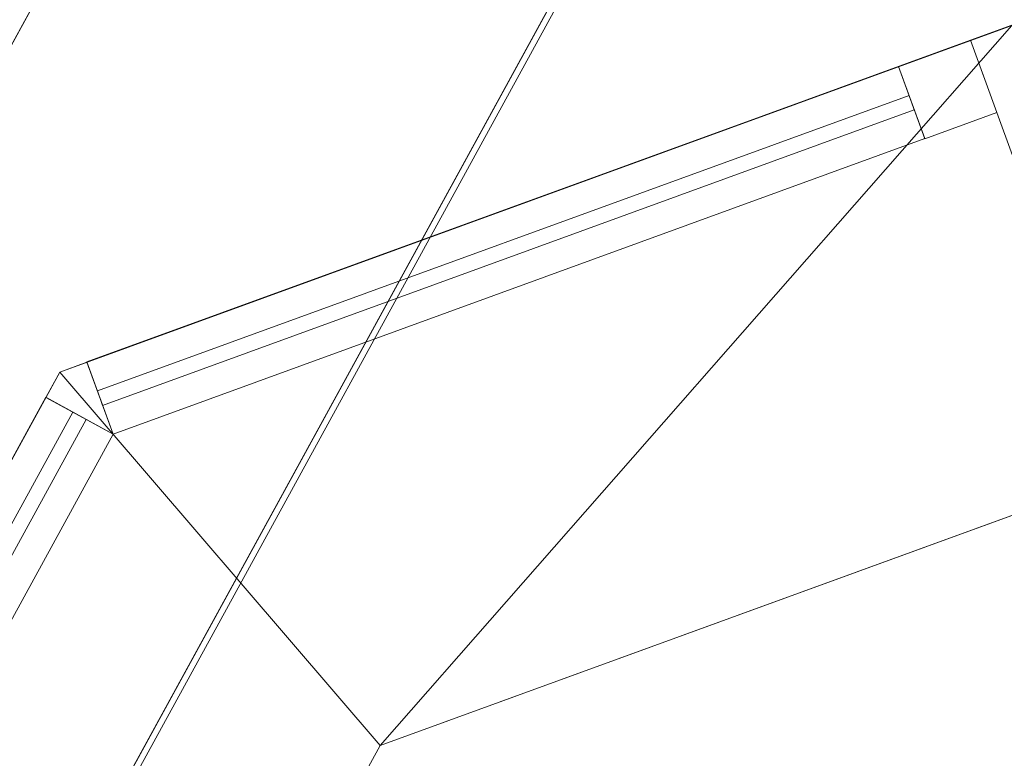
# Model space of a CAD drawing. Header units: millimetres. Extents: x -430348 to -225823, y -86243 to 5084.
# Tile 366 of 656: x -424581 to -423940, y 293 to 774. Entities that reach past the tile are written whole.
import ezdxf

# ---------------------------------------------------------------- set-up
doc = ezdxf.new("R2010")
doc.units = ezdxf.units.MM
for name, color, linetype, lineweight in [('A-GLAZ-CURT', 52, 'Continuous', 9), ('A-GLAZ-CWMG', 51, 'Continuous', 9), ('A-ROOF', 132, 'Continuous', 9), ('A-WALL', 113, 'Continuous', 9)]:
    doc.layers.add(name, color=color, linetype=linetype, lineweight=lineweight)

# ---------------------------------------------------------------- blocks, each defined once
blk = doc.blocks.new('Rectangular Mullion - 50mm x 50mm-504947-_3D_ Copy 1')
at = {"layer": 'A-GLAZ-CWMG'}
mesh = blk.add_polyface(dxfattribs=at)
corners = [(0, 25), (-50, 25), (-50, -25), (0, -25)]
mesh.append_faces([[corners[k] for k in face] for face in [(2, 3, 0, 1)]])
mesh = blk.add_polyface(dxfattribs=at)
corners = [(-50, 25), (0, 25), (0, 25, -625.2), (-50, 25, -625.2)]
mesh.append_faces([[corners[k] for k in face] for face in [(3, 0, 1, 2)]])
mesh = blk.add_polyface(dxfattribs=at)
corners = [(-50, -25), (-50, 25), (-50, 25, -625.2), (-50, -25, -625.2)]
mesh.append_faces([[corners[k] for k in face] for face in [(3, 0, 1, 2)]])
mesh = blk.add_polyface(dxfattribs=at)
corners = [(0, 25), (0, -25), (0, -25, -625.2), (0, 25, -625.2)]
mesh.append_faces([[corners[k] for k in face] for face in [(3, 0, 1, 2)]])
mesh = blk.add_polyface(dxfattribs=at)
corners = [(0, -25), (-50, -25), (-50, -25, -625.2), (0, -25, -625.2)]
mesh.append_faces([[corners[k] for k in face] for face in [(3, 0, 1, 2)]])
blk = doc.blocks.new('System Panel - Glazed-504960-_3D_ Copy 1')
at = {"layer": 'A-GLAZ-CURT', "transparency": 33554471}
mesh = blk.add_polyface(dxfattribs=at)
corners = [(-281.35, 5), (-281.35, 5, 815), (281.35, 5, 815), (281.35, 5)]
mesh.append_faces([[corners[k] for k in face] for face in [(2, 3, 0, 1)]])
mesh = blk.add_polyface(dxfattribs=at)
corners = [(281.35, -5), (-281.35, -5), (-281.35, 5), (281.35, 5)]
mesh.append_faces([[corners[k] for k in face] for face in [(3, 0, 1, 2)]])
mesh = blk.add_polyface(dxfattribs=at)
corners = [(-281.35, -5, 815), (281.35, -5, 815), (281.35, 5, 815), (-281.35, 5, 815)]
mesh.append_faces([[corners[k] for k in face] for face in [(0, 1, 2, 3)]])
mesh = blk.add_polyface(dxfattribs=at)
corners = [(-281.35, -5), (-281.35, -5, 815), (-281.35, 5, 815), (-281.35, 5)]
mesh.append_faces([[corners[k] for k in face] for face in [(0, 1, 2, 3)]])
mesh = blk.add_polyface(dxfattribs=at)
corners = [(281.35, -5, 815), (281.35, -5), (281.35, 5), (281.35, 5, 815)]
mesh.append_faces([[corners[k] for k in face] for face in [(0, 1, 2, 3)]])
mesh = blk.add_polyface(dxfattribs=at)
corners = [(-281.35, -5), (281.35, -5), (281.35, -5, 815), (-281.35, -5, 815)]
mesh.append_faces([[corners[k] for k in face] for face in [(3, 0, 1, 2)]])
blk = doc.blocks.new('Quad Corner Mullion - Quad Mullion 1-504956-_3D_ Copy 1')
at = {"layer": 'A-GLAZ-CWMG'}
mesh = blk.add_polyface(dxfattribs=at)
corners = [(23.57, -12.57), (-9.42, 25), (-9.42, -25), (9.42, -25)]
mesh.append_faces([[corners[k] for k in face] for face in [(2, 3, 0, 1)]])
mesh = blk.add_polyface(dxfattribs=at)
corners = [(-9.42, 25), (23.57, -12.57), (23.57, -12.57, -450), (-9.42, 25, -450)]
mesh.append_faces([[corners[k] for k in face] for face in [(3, 0, 1, 2)]])
mesh = blk.add_polyface(dxfattribs=at)
corners = [(-9.42, -25), (-9.42, 25), (-9.42, 25, -450), (-9.42, -25, -450)]
mesh.append_faces([[corners[k] for k in face] for face in [(3, 0, 1, 2)]])
mesh = blk.add_polyface(dxfattribs=at)
corners = [(23.57, -12.57), (9.42, -25), (9.42, -25, -450), (23.57, -12.57, -450)]
mesh.append_faces([[corners[k] for k in face] for face in [(3, 0, 1, 2)]])
mesh = blk.add_polyface(dxfattribs=at)
corners = [(9.42, -25), (-9.42, -25), (-9.42, -25, -450), (9.42, -25, -450)]
mesh.append_faces([[corners[k] for k in face] for face in [(3, 0, 1, 2)]])
blk = doc.blocks.new('Rectangular Mullion - 50mm x 50mm-504957-_3D_ Copy 1')
at = {"layer": 'A-GLAZ-CWMG'}
mesh = blk.add_polyface(dxfattribs=at)
corners = [(0, 25), (-50, 25), (-50, -25), (0, -25)]
mesh.append_faces([[corners[k] for k in face] for face in [(2, 3, 0, 1)]])
mesh = blk.add_polyface(dxfattribs=at)
corners = [(0, 25, -562.69), (0, -25, -562.69), (-50, -25, -562.69), (-50, 25, -562.69)]
mesh.append_faces([[corners[k] for k in face] for face in [(0, 1, 2, 3)]])
mesh = blk.add_polyface(dxfattribs=at)
corners = [(-50, 25), (0, 25), (0, 25, -562.69), (-50, 25, -562.69)]
mesh.append_faces([[corners[k] for k in face] for face in [(3, 0, 1, 2)]])
mesh = blk.add_polyface(dxfattribs=at)
corners = [(-50, -25), (-50, 25), (-50, 25, -562.69), (-50, -25, -562.69)]
mesh.append_faces([[corners[k] for k in face] for face in [(3, 0, 1, 2)]])
mesh = blk.add_polyface(dxfattribs=at)
corners = [(0, 25), (0, -25), (0, -25, -562.69), (0, 25, -562.69)]
mesh.append_faces([[corners[k] for k in face] for face in [(3, 0, 1, 2)]])
mesh = blk.add_polyface(dxfattribs=at)
corners = [(0, -25), (-50, -25), (-50, -25, -562.69), (0, -25, -562.69)]
mesh.append_faces([[corners[k] for k in face] for face in [(3, 0, 1, 2)]])
blk = doc.blocks.new('Rectangular Mullion - 50mm x 50mm-504958-_3D_ Copy 1')
at = {"layer": 'A-GLAZ-CWMG'}
mesh = blk.add_polyface(dxfattribs=at)
corners = [(0, 25), (-50, 25), (-50, -25), (0, -25)]
mesh.append_faces([[corners[k] for k in face] for face in [(2, 3, 0, 1)]])
mesh = blk.add_polyface(dxfattribs=at)
corners = [(0, 25, -562.69), (0, -25, -562.69), (-50, -25, -562.69), (-50, 25, -562.69)]
mesh.append_faces([[corners[k] for k in face] for face in [(0, 1, 2, 3)]])
mesh = blk.add_polyface(dxfattribs=at)
corners = [(-50, 25), (0, 25), (0, 25, -562.69), (-50, 25, -562.69)]
mesh.append_faces([[corners[k] for k in face] for face in [(3, 0, 1, 2)]])
mesh = blk.add_polyface(dxfattribs=at)
corners = [(-50, -25), (-50, 25), (-50, 25, -562.69), (-50, -25, -562.69)]
mesh.append_faces([[corners[k] for k in face] for face in [(3, 0, 1, 2)]])
mesh = blk.add_polyface(dxfattribs=at)
corners = [(0, 25), (0, -25), (0, -25, -562.69), (0, 25, -562.69)]
mesh.append_faces([[corners[k] for k in face] for face in [(3, 0, 1, 2)]])
mesh = blk.add_polyface(dxfattribs=at)
corners = [(0, -25), (-50, -25), (-50, -25, -562.69), (0, -25, -562.69)]
mesh.append_faces([[corners[k] for k in face] for face in [(3, 0, 1, 2)]])
blk = doc.blocks.new('Rectangular Mullion - 50mm x 50mm-504962-_3D_ Copy 1')
at = {"layer": 'A-GLAZ-CWMG'}
mesh = blk.add_polyface(dxfattribs=at)
corners = [(0, 25), (-50, 25), (-50, -25), (0, -25)]
mesh.append_faces([[corners[k] for k in face] for face in [(3, 0, 1, 2)]])
mesh = blk.add_polyface(dxfattribs=at)
corners = [(-50, 25), (0, 25), (0, 25, -890), (-50, 25, -890)]
mesh.append_faces([[corners[k] for k in face] for face in [(0, 1, 2, 3)]])
mesh = blk.add_polyface(dxfattribs=at)
corners = [(-50, -25), (-50, 25), (-50, 25, -890), (-50, -25, -890)]
mesh.append_faces([[corners[k] for k in face] for face in [(0, 1, 2, 3)]])
mesh = blk.add_polyface(dxfattribs=at)
corners = [(0, 25), (0, -25), (0, -25, -890), (0, 25, -890)]
mesh.append_faces([[corners[k] for k in face] for face in [(0, 1, 2, 3)]])
mesh = blk.add_polyface(dxfattribs=at)
corners = [(0, -25), (-50, -25), (-50, -25, -890), (0, -25, -890)]
mesh.append_faces([[corners[k] for k in face] for face in [(0, 1, 2, 3)]])
blk = doc.blocks.new('System Panel - Glazed-504965-_3D_ Copy 1')
at = {"layer": 'A-GLAZ-CURT', "transparency": 33554471}
mesh = blk.add_polyface(dxfattribs=at)
corners = [(-281.35, 5), (-281.35, 5, 375), (281.35, 5, 375), (281.35, 5)]
mesh.append_faces([[corners[k] for k in face] for face in [(2, 3, 0, 1)]])
mesh = blk.add_polyface(dxfattribs=at)
corners = [(281.35, -5), (-281.35, -5), (-281.35, 5), (281.35, 5)]
mesh.append_faces([[corners[k] for k in face] for face in [(3, 0, 1, 2)]])
mesh = blk.add_polyface(dxfattribs=at)
corners = [(-281.35, -5, 375), (281.35, -5, 375), (281.35, 5, 375), (-281.35, 5, 375)]
mesh.append_faces([[corners[k] for k in face] for face in [(0, 1, 2, 3)]])
mesh = blk.add_polyface(dxfattribs=at)
corners = [(-281.35, -5), (-281.35, -5, 375), (-281.35, 5, 375), (-281.35, 5)]
mesh.append_faces([[corners[k] for k in face] for face in [(0, 1, 2, 3)]])
mesh = blk.add_polyface(dxfattribs=at)
corners = [(281.35, -5, 375), (281.35, -5), (281.35, 5), (281.35, 5, 375)]
mesh.append_faces([[corners[k] for k in face] for face in [(0, 1, 2, 3)]])
mesh = blk.add_polyface(dxfattribs=at)
corners = [(-281.35, -5), (281.35, -5), (281.35, -5, 375), (-281.35, -5, 375)]
mesh.append_faces([[corners[k] for k in face] for face in [(3, 0, 1, 2)]])
blk = doc.blocks.new('Quad Corner Mullion - Quad Mullion 1-504964-_3D_ Copy 1')
at = {"layer": 'A-GLAZ-CWMG'}
mesh = blk.add_polyface(dxfattribs=at)
corners = [(23.57, -12.57, -890), (9.42, -25, -890), (-9.42, -25, -890), (-9.42, 25, -890)]
mesh.append_faces([[corners[k] for k in face] for face in [(3, 0, 1, 2)]])
mesh = blk.add_polyface(dxfattribs=at)
corners = [(-9.42, 25), (23.57, -12.57), (23.57, -12.57, -890), (-9.42, 25, -890)]
mesh.append_faces([[corners[k] for k in face] for face in [(0, 1, 2, 3)]])
mesh = blk.add_polyface(dxfattribs=at)
corners = [(-9.42, -25), (-9.42, 25), (-9.42, 25, -890), (-9.42, -25, -890)]
mesh.append_faces([[corners[k] for k in face] for face in [(0, 1, 2, 3)]])
mesh = blk.add_polyface(dxfattribs=at)
corners = [(23.57, -12.57), (9.42, -25), (9.42, -25, -890), (23.57, -12.57, -890)]
mesh.append_faces([[corners[k] for k in face] for face in [(3, 0, 1, 2)]])
mesh = blk.add_polyface(dxfattribs=at)
corners = [(9.42, -25), (-9.42, -25), (-9.42, -25, -890), (9.42, -25, -890)]
mesh.append_faces([[corners[k] for k in face] for face in [(3, 0, 1, 2)]])
blk = doc.blocks.new('Rectangular Mullion - 50mm x 50mm-504966-_3D_ Copy 1')
at = {"layer": 'A-GLAZ-CWMG'}
mesh = blk.add_polyface(dxfattribs=at)
corners = [(0, 25, -450), (0, -25, -450), (-50, -25, -450), (-50, 25, -450)]
mesh.append_faces([[corners[k] for k in face] for face in [(3, 0, 1, 2)]])
mesh = blk.add_polyface(dxfattribs=at)
corners = [(-50, 25), (0, 25), (0, 25, -450), (-50, 25, -450)]
mesh.append_faces([[corners[k] for k in face] for face in [(3, 0, 1, 2)]])
mesh = blk.add_polyface(dxfattribs=at)
corners = [(-50, -25), (-50, 25), (-50, 25, -450), (-50, -25, -450)]
mesh.append_faces([[corners[k] for k in face] for face in [(3, 0, 1, 2)]])
mesh = blk.add_polyface(dxfattribs=at)
corners = [(0, 25), (0, -25), (0, -25, -450), (0, 25, -450)]
mesh.append_faces([[corners[k] for k in face] for face in [(3, 0, 1, 2)]])
mesh = blk.add_polyface(dxfattribs=at)
corners = [(0, -25), (-50, -25), (-50, -25, -450), (0, -25, -450)]
mesh.append_faces([[corners[k] for k in face] for face in [(3, 0, 1, 2)]])
blk = doc.blocks.new('Rectangular Mullion - 50mm x 50mm-504959-_3D_ Copy 1')
at = {"layer": 'A-GLAZ-CWMG'}
mesh = blk.add_polyface(dxfattribs=at)
corners = [(25, 25), (-25, 25), (-25, -25), (25, -25)]
mesh.append_faces([[corners[k] for k in face] for face in [(2, 3, 0, 1)]])
mesh = blk.add_polyface(dxfattribs=at)
corners = [(25, 25, -562.69), (25, -25, -562.69), (-25, -25, -562.69), (-25, 25, -562.69)]
mesh.append_faces([[corners[k] for k in face] for face in [(0, 1, 2, 3)]])
mesh = blk.add_polyface(dxfattribs=at)
corners = [(-25, 25), (25, 25), (25, 25, -562.69), (-25, 25, -562.69)]
mesh.append_faces([[corners[k] for k in face] for face in [(3, 0, 1, 2)]])
mesh = blk.add_polyface(dxfattribs=at)
corners = [(-25, -25), (-25, 25), (-25, 25, -562.69), (-25, -25, -562.69)]
mesh.append_faces([[corners[k] for k in face] for face in [(3, 0, 1, 2)]])
mesh = blk.add_polyface(dxfattribs=at)
corners = [(25, 25), (25, -25), (25, -25, -562.69), (25, 25, -562.69)]
mesh.append_faces([[corners[k] for k in face] for face in [(3, 0, 1, 2)]])
mesh = blk.add_polyface(dxfattribs=at)
corners = [(25, -25), (-25, -25), (-25, -25, -562.69), (25, -25, -562.69)]
mesh.append_faces([[corners[k] for k in face] for face in [(3, 0, 1, 2)]])
blk = doc.blocks.new('Walls 134 - Walls 3-510334-_3D_ Copy 1')
at = {"layer": 'A-WALL'}
mesh = blk.add_polyface(dxfattribs=at)
corners = [(-424345.89, 1197.24, 63456.84), (-425636.83, -1158.98, 63456.84), (-424991.36, 19.13, 64550.87)]
mesh.append_faces([[corners[k] for k in face] for face in [(0, 1, 2)]])
mesh = blk.add_polyface(dxfattribs=at)
corners = [(-425636.83, -1158.98, 63456.84), (-424345.89, 1197.24, 63456.84), (-423218.54, 579.59, 63456.84), (-424509.49, -1776.64, 63456.84)]
mesh.append_faces([[corners[k] for k in face] for face in [(3, 0, 1, 2)]])
mesh = blk.add_polyface(dxfattribs=at)
corners = [(-424345.89, 1197.24, 63456.84), (-424991.36, 19.13, 64550.87), (-423864.02, -598.53, 64550.87), (-423218.54, 579.59, 63456.84)]
mesh.append_faces([[corners[k] for k in face] for face in [(0, 1, 2, 3)]])
mesh = blk.add_polyface(dxfattribs=at)
corners = [(-423218.54, 579.59, 63456.84), (-423864.02, -598.53, 64550.87), (-424509.49, -1776.64, 63456.84)]
mesh.append_faces([[corners[k] for k in face] for face in [(2, 0, 1)]])
blk = doc.blocks.new('System Panel - Glazed-504955-_3D_ Copy 1')
at = {"layer": 'A-GLAZ-CURT', "transparency": 33554471}
mesh = blk.add_polyface(dxfattribs=at)
corners = [(-312.6, 5), (-312.6, 5, 815), (312.6, 5, 815), (312.6, 5)]
mesh.append_faces([[corners[k] for k in face] for face in [(1, 2, 3, 0)]])
mesh = blk.add_polyface(dxfattribs=at)
corners = [(312.6, -5), (-312.6, -5), (-312.6, 5), (312.6, 5)]
mesh.append_faces([[corners[k] for k in face] for face in [(0, 1, 2, 3)]])
mesh = blk.add_polyface(dxfattribs=at)
corners = [(-312.6, -5, 815), (312.6, -5, 815), (312.6, 5, 815), (-312.6, 5, 815)]
mesh.append_faces([[corners[k] for k in face] for face in [(0, 1, 2, 3)]])
mesh = blk.add_polyface(dxfattribs=at)
corners = [(312.6, -5, 815), (312.6, -5), (312.6, 5), (312.6, 5, 815)]
mesh.append_faces([[corners[k] for k in face] for face in [(0, 1, 2, 3)]])
mesh = blk.add_polyface(dxfattribs=at)
corners = [(-312.6, -5), (312.6, -5), (312.6, -5, 815), (-312.6, -5, 815)]
mesh.append_faces([[corners[k] for k in face] for face in [(2, 3, 0, 1)]])
blk = doc.blocks.new('System Panel - Glazed-504963-_3D_ Copy 1')
at = {"layer": 'A-GLAZ-CURT', "transparency": 33554471}
mesh = blk.add_polyface(dxfattribs=at)
corners = [(-312.6, 5), (-312.6, 5, 375), (312.6, 5, 375), (312.6, 5)]
mesh.append_faces([[corners[k] for k in face] for face in [(1, 2, 3, 0)]])
mesh = blk.add_polyface(dxfattribs=at)
corners = [(312.6, -5), (-312.6, -5), (-312.6, 5), (312.6, 5)]
mesh.append_faces([[corners[k] for k in face] for face in [(0, 1, 2, 3)]])
mesh = blk.add_polyface(dxfattribs=at)
corners = [(-312.6, -5, 375), (312.6, -5, 375), (312.6, 5, 375), (-312.6, 5, 375)]
mesh.append_faces([[corners[k] for k in face] for face in [(0, 1, 2, 3)]])
mesh = blk.add_polyface(dxfattribs=at)
corners = [(312.6, -5, 375), (312.6, -5), (312.6, 5), (312.6, 5, 375)]
mesh.append_faces([[corners[k] for k in face] for face in [(0, 1, 2, 3)]])
mesh = blk.add_polyface(dxfattribs=at)
corners = [(-312.6, -5), (312.6, -5), (312.6, -5, 375), (-312.6, -5, 375)]
mesh.append_faces([[corners[k] for k in face] for face in [(2, 3, 0, 1)]])
blk = doc.blocks.new('Rectangular Mullion - 50mm x 50mm-504951-_3D_ Copy 1')
at = {"layer": 'A-GLAZ-CWMG'}
mesh = blk.add_polyface(dxfattribs=at)
corners = [(0, 25, -625.2), (0, -25, -625.2), (-50, -25, -625.2), (-50, 25, -625.2)]
mesh.append_faces([[corners[k] for k in face] for face in [(0, 1, 2, 3)]])
mesh = blk.add_polyface(dxfattribs=at)
corners = [(-50, 25), (0, 25), (0, 25, -625.2), (-50, 25, -625.2)]
mesh.append_faces([[corners[k] for k in face] for face in [(0, 1, 2, 3)]])
mesh = blk.add_polyface(dxfattribs=at)
corners = [(-50, -25), (-50, 25), (-50, 25, -625.2), (-50, -25, -625.2)]
mesh.append_faces([[corners[k] for k in face] for face in [(0, 1, 2, 3)]])
mesh = blk.add_polyface(dxfattribs=at)
corners = [(0, 25), (0, -25), (0, -25, -625.2), (0, 25, -625.2)]
mesh.append_faces([[corners[k] for k in face] for face in [(0, 1, 2, 3)]])
mesh = blk.add_polyface(dxfattribs=at)
corners = [(0, -25), (-50, -25), (-50, -25, -625.2), (0, -25, -625.2)]
mesh.append_faces([[corners[k] for k in face] for face in [(0, 1, 2, 3)]])
blk = doc.blocks.new('Rectangular Mullion - 50mm x 50mm-504952-_3D_ Copy 1')
at = {"layer": 'A-GLAZ-CWMG'}
mesh = blk.add_polyface(dxfattribs=at)
corners = [(25, 25), (-25, 25), (-25, -25), (25, -25)]
mesh.append_faces([[corners[k] for k in face] for face in [(2, 3, 0, 1)]])
mesh = blk.add_polyface(dxfattribs=at)
corners = [(-25, 25), (25, 25), (25, 25, -625.2), (-25, 25, -625.2)]
mesh.append_faces([[corners[k] for k in face] for face in [(3, 0, 1, 2)]])
mesh = blk.add_polyface(dxfattribs=at)
corners = [(-25, -25), (-25, 25), (-25, 25, -625.2), (-25, -25, -625.2)]
mesh.append_faces([[corners[k] for k in face] for face in [(3, 0, 1, 2)]])
mesh = blk.add_polyface(dxfattribs=at)
corners = [(25, 25), (25, -25), (25, -25, -625.2), (25, 25, -625.2)]
mesh.append_faces([[corners[k] for k in face] for face in [(3, 0, 1, 2)]])
mesh = blk.add_polyface(dxfattribs=at)
corners = [(25, -25), (-25, -25), (-25, -25, -625.2), (25, -25, -625.2)]
mesh.append_faces([[corners[k] for k in face] for face in [(3, 0, 1, 2)]])

msp = doc.modelspace()

# ---------------------------------------------------------------- block references
at = {"layer": 'A-GLAZ-CURT', "transparency": 33554471}
for name, p, rotation in [('System Panel - Glazed-504960-_3D_ Copy 1', (-424264.64, 623.7, 61720.13), 19.99999999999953), ('System Panel - Glazed-504965-_3D_ Copy 1', (-424264.64, 623.7, 62585.13), 19.99999999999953), ('System Panel - Glazed-504960-_3D_ Copy 1', (-424264.64, 623.7, 59180.13), 19.99999999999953), ('System Panel - Glazed-504965-_3D_ Copy 1', (-424264.64, 623.7, 60045.13), 19.99999999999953), ('System Panel - Glazed-504955-_3D_ Copy 1', (-424692.59, 241.85, 61720.13), 61.28220923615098), ('System Panel - Glazed-504963-_3D_ Copy 1', (-424692.59, 241.85, 62585.13), 61.28220923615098), ('System Panel - Glazed-504955-_3D_ Copy 1', (-424692.59, 241.85, 59180.13), 61.28220923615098), ('System Panel - Glazed-504963-_3D_ Copy 1', (-424692.59, 241.85, 60045.13), 61.28220923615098)]:
    msp.add_blockref(name, p, dxfattribs=dict(at, rotation=rotation))
at = {"layer": 'A-GLAZ-CWMG', "extrusion": (0, 0, -1), "rotation": 160.0000000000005}
for name, p in [('Rectangular Mullion - 50mm x 50mm-504962-_3D_ Copy 1', (423953.28, 737.03, -61670.13)), ('Rectangular Mullion - 50mm x 50mm-504966-_3D_ Copy 1', (423953.28, 737.03, -62560.13)), ('Rectangular Mullion - 50mm x 50mm-504962-_3D_ Copy 1', (423953.28, 737.03, -59130.13)), ('Rectangular Mullion - 50mm x 50mm-504966-_3D_ Copy 1', (423953.28, 737.03, -60020.13))]:
    msp.add_blockref(name, p, dxfattribs=at)
at = {"layer": 'A-GLAZ-CWMG', "extrusion": (-0.939693, -0.34202, 0), "rotation": 270}
for p in [(-145693.14, 61670.13, 398746.38), (-145693.14, 59130.13, 398746.38)]:
    msp.add_blockref('Rectangular Mullion - 50mm x 50mm-504957-_3D_ Copy 1', p, dxfattribs=at)
at = {"layer": 'A-GLAZ-CWMG', "extrusion": (0.939693, 0.34202, 0), "rotation": 90}
for name, p in [('Rectangular Mullion - 50mm x 50mm-504958-_3D_ Copy 1', (145693.14, 63010.13, -398183.69)), ('Rectangular Mullion - 50mm x 50mm-504959-_3D_ Copy 1', (145693.14, 62560.13, -398183.69)), ('Rectangular Mullion - 50mm x 50mm-504958-_3D_ Copy 1', (145693.14, 60470.13, -398183.69)), ('Rectangular Mullion - 50mm x 50mm-504959-_3D_ Copy 1', (145693.14, 60020.13, -398183.69))]:
    msp.add_blockref(name, p, dxfattribs=at)
at = {"layer": 'A-GLAZ-CWMG', "rotation": 199.9999999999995}
for name, p in [('Quad Corner Mullion - Quad Mullion 1-504956-_3D_ Copy 1', (-424537.87, 524.26, 63010.13)), ('Quad Corner Mullion - Quad Mullion 1-504964-_3D_ Copy 1', (-424537.87, 524.26, 62560.13)), ('Quad Corner Mullion - Quad Mullion 1-504956-_3D_ Copy 1', (-424537.87, 524.26, 60470.13)), ('Quad Corner Mullion - Quad Mullion 1-504964-_3D_ Copy 1', (-424537.87, 524.26, 60020.13))]:
    msp.add_blockref(name, p, dxfattribs=at)
at = {"layer": 'A-GLAZ-CWMG', "extrusion": (0.480496, 0.876997, 0), "rotation": 90}
for name, p in [('Rectangular Mullion - 50mm x 50mm-504947-_3D_ Copy 1', (372570.34, 63010.13, -203538.32)), ('Rectangular Mullion - 50mm x 50mm-504947-_3D_ Copy 1', (372570.34, 60470.13, -203538.32)), ('Rectangular Mullion - 50mm x 50mm-504952-_3D_ Copy 1', (372570.34, 62560.13, -203538.32)), ('Rectangular Mullion - 50mm x 50mm-504952-_3D_ Copy 1', (372570.34, 60020.13, -203538.32))]:
    msp.add_blockref(name, p, dxfattribs=at)
at = {"layer": 'A-GLAZ-CWMG', "extrusion": (-0.480496, -0.876997, 0), "rotation": 270}
for p in [(-372570.34, 61670.13, 204163.52), (-372570.34, 59130.13, 204163.52)]:
    msp.add_blockref('Rectangular Mullion - 50mm x 50mm-504951-_3D_ Copy 1', p, dxfattribs=at)
at = {"layer": 'A-WALL'}
msp.add_blockref('Walls 134 - Walls 3-510334-_3D_ Copy 1', (0, 0), dxfattribs=at)

# ---------------------------------------------------------------- meshes
at = {"layer": 'A-ROOF'}
mesh = msp.add_polyface(dxfattribs=at)
corners = [(-421537.01, -1171.82, 65512.35), (-422847.94, 3316.4, 63282.25), (-423963.46, 1280.36, 63282.25), (-423983.77, 1243.29, 63282.25), (-425480.73, -1488.95, 63282.25), (-425501.05, -1526.03, 63282.25), (-425885.44, -2227.62, 63282.25), (-425905.75, -2264.7, 63282.25), (-427403.32, -4998.03, 63282.25), (-427423.03, -5034.01, 63282.25), (-428619, -7216.9, 63282.25), (-424004.58, -5675.62, 65512.35), (-423030.8, -3898.28, 65512.35), (-423506.94, -3612.19, 65137.96), (-423097.25, -2937.86, 65161.77), (-422641.43, -3187.6, 65512.35)]
mesh.append_faces([[corners[k] for k in face] for face in [(11, 8, 9, 10)]], dxfattribs={"vtx0": -1})
mesh.append_faces([[corners[k] for k in face] for face in [(14, 4, 5, 13)]], dxfattribs={"vtx0": -1, "vtx2": -1})
mesh.append_faces([[corners[k] for k in face] for face in [(0, 3, 4, 14), (13, 7, 8, 11)]], dxfattribs={"vtx0": -1, "vtx2": -1, "vtx3": -1})
mesh.append_faces([[corners[k] for k in face] for face in [(13, 5, 6, 7)]], dxfattribs={"vtx0": -1, "vtx3": -1})
mesh.append_faces([[corners[k] for k in face] for face in [(14, 15, 0), (11, 12, 13)]], dxfattribs={"vtx2": -1})
mesh.append_faces([[corners[k] for k in face] for face in [(0, 1, 2, 3)]], dxfattribs={"vtx3": -1})
mesh = msp.add_polyface(dxfattribs=at)
corners = [(-428619, -7216.9, 63282.25), (-427423.03, -5034.01, 63282.25), (-427403.32, -4998.03, 63282.25), (-425905.75, -2264.7, 63282.25), (-425885.44, -2227.62, 63282.25), (-425501.05, -1526.03, 63282.25), (-425480.73, -1488.95, 63282.25), (-423983.77, 1243.29, 63282.25), (-423963.46, 1280.36, 63282.25), (-422847.94, 3316.4, 63282.25), (-422847.94, 3316.4, 63164.33), (-428619, -7216.9, 63164.33)]
mesh.append_faces([[corners[k] for k in face] for face in [(1, 11, 0)]], dxfattribs={"vtx0": -1})
mesh.append_faces([[corners[k] for k in face] for face in [(10, 6, 7), (11, 3, 4, 10)]], dxfattribs={"vtx0": -1, "vtx2": -1})
mesh.append_faces([[corners[k] for k in face] for face in [(5, 6, 10, 4), (2, 3, 11, 1)]], dxfattribs={"vtx1": -1, "vtx2": -1})
mesh.append_faces([[corners[k] for k in face] for face in [(8, 9, 10, 7)]], dxfattribs={"vtx2": -1})
mesh = msp.add_polyface(dxfattribs=at)
corners = [(-416820.37, 9.4, 63164.33), (-422846.35, 3310.96, 63164.33), (-428615.49, -7218.82, 63164.33), (-428619, -7216.9, 63164.33), (-422847.94, 3316.4, 63164.33), (-416818.45, 12.91, 63164.33)]
mesh.append_faces([[corners[k] for k in face] for face in [(3, 4, 1, 2)]], dxfattribs={"vtx1": -1})
mesh.append_faces([[corners[k] for k in face] for face in [(5, 0, 1, 4)]], dxfattribs={"vtx2": -1})
mesh = msp.add_polyface(dxfattribs=at)
corners = [(-422846.35, 3310.96, 63164.33), (-421536.18, -1174.65, 65393.13), (-422639.6, -3188.6, 65393.13), (-423097.25, -2937.86, 65041.14), (-423506.94, -3612.19, 65017.34), (-423029.02, -3899.35, 65393.13), (-424003.76, -5678.45, 65393.13), (-428615.49, -7218.82, 63164.33)]
mesh.append_faces([[corners[k] for k in face] for face in [(3, 0, 1, 2)]], dxfattribs={"vtx0": -1})
mesh.append_faces([[corners[k] for k in face] for face in [(0, 3, 4, 7)]], dxfattribs={"vtx0": -1, "vtx2": -1})
mesh.append_faces([[corners[k] for k in face] for face in [(6, 7, 4, 5)]], dxfattribs={"vtx1": -1})
mesh = msp.add_polyface(dxfattribs=at)
corners = [(-424222.57, 1422.33, 63247.82), (-424991.36, 19.13, 64550.87), (-425760.15, -1384.07, 63247.82), (-425760.15, -1384.07, 63376.79), (-424991.36, 19.13, 64679.83), (-424222.57, 1422.33, 63376.79)]
mesh.append_faces([[corners[k] for k in face] for face in [(3, 4, 1, 2)]], dxfattribs={"vtx1": -1})
mesh.append_faces([[corners[k] for k in face] for face in [(5, 0, 1, 4)]], dxfattribs={"vtx2": -1})
mesh = msp.add_polyface(dxfattribs=at)
corners = [(-424991.36, 19.13, 64550.87), (-424222.57, 1422.33, 63247.82), (-423963.46, 1280.36, 63247.82), (-423983.77, 1243.29, 63282.25), (-423082.79, -1026.55, 64550.87), (-421565.45, -33.48, 63247.82), (-422334.24, -1436.67, 64550.87), (-422925.96, -1112.48, 64550.87), (-423851.39, 1218.96, 63247.82)]
mesh.append_faces([[corners[k] for k in face] for face in [(5, 6, 7, 8)]])
mesh.append_faces([[corners[k] for k in face] for face in [(2, 3, 1)]], dxfattribs={"vtx1": -1})
mesh.append_faces([[corners[k] for k in face] for face in [(3, 4, 0, 1)]], dxfattribs={"vtx3": -1})
mesh = msp.add_polyface(dxfattribs=at)
corners = [(-424222.57, 1422.33, 63376.79), (-424991.36, 19.13, 64679.83), (-422915.11, -1118.42, 64679.83), (-423840.54, 1213.02, 63376.79), (-422334.24, -1436.67, 64679.83), (-421565.45, -33.48, 63376.79), (-423683.7, 1127.09, 63376.79), (-422758.28, -1204.35, 64679.83)]
mesh.append_faces([[corners[k] for k in face] for face in [(1, 2, 3, 0), (7, 4, 5, 6)]])
mesh = msp.add_polyface(dxfattribs=at)
corners = [(-421565.45, -33.48, 63376.79), (-421565.45, -33.48, 63247.82), (-423851.39, 1218.96, 63247.82), (-423683.7, 1127.09, 63376.79), (-424222.57, 1422.33, 63247.82), (-424222.57, 1422.33, 63376.79), (-423840.54, 1213.02, 63376.79), (-423963.46, 1280.36, 63282.25), (-423963.46, 1280.36, 63247.82)]
mesh.append_faces([[corners[k] for k in face] for face in [(3, 0, 1, 2)]])
mesh.append_faces([[corners[k] for k in face] for face in [(4, 7, 8)]], dxfattribs={"vtx0": -1})
mesh.append_faces([[corners[k] for k in face] for face in [(5, 6, 7, 4)]], dxfattribs={"vtx2": -1})
mesh = msp.add_polyface(dxfattribs=at)
corners = [(-425501.05, -1526.03, 63282.25), (-425480.73, -1488.95, 63282.25), (-423082.79, -1026.55, 64550.87), (-423983.77, 1243.29, 63282.25), (-423963.46, 1280.36, 63282.25), (-423840.54, 1213.02, 63376.79), (-422915.11, -1118.42, 64679.83), (-425378.12, -1593.37, 63376.79)]
mesh.append_faces([[corners[k] for k in face] for face in [(5, 3, 4)]], dxfattribs={"vtx0": -1})
mesh.append_faces([[corners[k] for k in face] for face in [(2, 6, 7, 1)]], dxfattribs={"vtx0": -1, "vtx2": -1})
mesh.append_faces([[corners[k] for k in face] for face in [(5, 6, 2, 3)]], dxfattribs={"vtx1": -1, "vtx3": -1})
mesh.append_faces([[corners[k] for k in face] for face in [(7, 0, 1)]], dxfattribs={"vtx2": -1})
mesh = msp.add_polyface(dxfattribs=at)
corners = [(-425480.73, -1488.95, 63282.25), (-425501.05, -1526.03, 63282.25), (-425501.05, -1526.03, 63247.82), (-423963.46, 1280.36, 63282.25), (-423983.77, 1243.29, 63282.25), (-423963.46, 1280.36, 63247.82)]
mesh.append_faces([[corners[k] for k in face] for face in [(1, 2, 0), (4, 5, 3)]])
mesh = msp.add_polyface(dxfattribs=at)
corners = [(-423851.39, 1218.96, 63247.82), (-422925.96, -1112.48, 64550.87), (-425388.97, -1587.43, 63247.82), (-425221.29, -1679.3, 63376.79), (-422758.28, -1204.35, 64679.83), (-423683.7, 1127.09, 63376.79)]
mesh.append_faces([[corners[k] for k in face] for face in [(3, 4, 1, 2)]], dxfattribs={"vtx1": -1})
mesh.append_faces([[corners[k] for k in face] for face in [(5, 0, 1, 4)]], dxfattribs={"vtx2": -1})
at = {"layer": 'A-WALL'}
mesh = msp.add_polyface(dxfattribs=at)
corners = [(-423507.79, 925.78, 56727.31), (-423935.07, 770.26, 56727.31), (-424555.27, 544.53, 56727.31), (-424555.27, 544.53, 59130.13), (-423961.83, 760.52, 59130.13), (-423961.83, 760.52, 60470.13), (-424555.27, 544.53, 60470.13), (-424555.27, 544.53, 61670.13), (-423961.83, 760.52, 61670.13), (-423961.83, 760.52, 63010.13), (-424555.27, 544.53, 63010.13), (-424555.27, 544.53, 64004.96), (-423507.79, 925.78, 63322.76)]
mesh.append_faces([[corners[k] for k in face] for face in [(5, 0, 4)]], dxfattribs={"vtx0": -1, "vtx1": -1})
mesh.append_faces([[corners[k] for k in face] for face in [(12, 8, 9)]], dxfattribs={"vtx0": -1, "vtx2": -1})
mesh.append_faces([[corners[k] for k in face] for face in [(4, 0, 1, 2)]], dxfattribs={"vtx0": -1, "vtx3": -1})
mesh.append_faces([[corners[k] for k in face] for face in [(11, 12, 9, 10), (3, 4, 2)]], dxfattribs={"vtx1": -1})
mesh.append_faces([[corners[k] for k in face] for face in [(12, 0, 5, 8)]], dxfattribs={"vtx1": -1, "vtx2": -1, "vtx3": -1})
mesh.append_faces([[corners[k] for k in face] for face in [(6, 7, 8, 5)]], dxfattribs={"vtx2": -1})
mesh = msp.add_polyface(dxfattribs=at)
corners = [(-424555.27, 544.53, 56727.31), (-423935.07, 770.26, 56727.31), (-423507.79, 925.78, 56727.31), (-423726.27, 527, 56727.31), (-424346.47, 301.27, 56727.31)]
mesh.append_faces([[corners[k] for k in face] for face in [(1, 4, 0)]], dxfattribs={"vtx0": -1})
mesh.append_faces([[corners[k] for k in face] for face in [(3, 4, 1, 2)]], dxfattribs={"vtx1": -1})
mesh = msp.add_polyface(dxfattribs=at)
corners = [(-423507.79, 925.78, 63322.76), (-424555.27, 544.53, 64004.96), (-424346.47, 301.27, 64097), (-423726.27, 527, 63693.08)]
mesh.append_faces([[corners[k] for k in face] for face in [(3, 0, 1, 2)]])
mesh = msp.add_polyface(dxfattribs=at)
corners = [(-423961.83, 760.52, 63010.13), (-423859.22, 478.61, 63010.13), (-424346.47, 301.27, 63010.13), (-424555.27, 544.53, 63010.13)]
mesh.append_faces([[corners[k] for k in face] for face in [(2, 3, 0, 1)]])
mesh = msp.add_polyface(dxfattribs=at)
corners = [(-423859.22, 478.61, 61670.13), (-423961.83, 760.52, 61670.13), (-424555.27, 544.53, 61670.13), (-424346.47, 301.27, 61670.13)]
mesh.append_faces([[corners[k] for k in face] for face in [(1, 2, 3, 0)]])
mesh = msp.add_polyface(dxfattribs=at)
corners = [(-423961.83, 760.52, 60470.13), (-423859.22, 478.61, 60470.13), (-424346.47, 301.27, 60470.13), (-424555.27, 544.53, 60470.13)]
mesh.append_faces([[corners[k] for k in face] for face in [(2, 3, 0, 1)]])
mesh = msp.add_polyface(dxfattribs=at)
corners = [(-423859.22, 478.61, 59130.13), (-423961.83, 760.52, 59130.13), (-424555.27, 544.53, 59130.13), (-424346.47, 301.27, 59130.13)]
mesh.append_faces([[corners[k] for k in face] for face in [(1, 2, 3, 0)]])
mesh = msp.add_polyface(dxfattribs=at)
corners = [(-423859.22, 478.61, 63010.13), (-423961.83, 760.52, 63010.13), (-423961.83, 760.52, 61670.13), (-423859.22, 478.61, 61670.13)]
mesh.append_faces([[corners[k] for k in face] for face in [(1, 2, 3, 0)]])
mesh = msp.add_polyface(dxfattribs=at)
corners = [(-423859.22, 478.61, 60470.13), (-423961.83, 760.52, 60470.13), (-423961.83, 760.52, 59130.13), (-423859.22, 478.61, 59130.13)]
mesh.append_faces([[corners[k] for k in face] for face in [(1, 2, 3, 0)]])
mesh = msp.add_polyface(dxfattribs=at)
corners = [(-424555.27, 544.53, 56727.31), (-425198.2, -628.95, 56727.31), (-425198.2, -628.95, 59130.13), (-424555.27, 544.53, 59130.13), (-425198.2, -628.95, 63456.84), (-424555.27, 544.53, 63456.84), (-424555.27, 544.53, 63010.13), (-425198.2, -628.95, 63010.13), (-424555.27, 544.53, 60470.13), (-425198.2, -628.95, 60470.13), (-425198.2, -628.95, 61670.13), (-424555.27, 544.53, 61670.13)]
mesh.append_faces([[corners[k] for k in face] for face in [(3, 0, 1, 2), (5, 6, 7, 4), (11, 8, 9, 10)]])
mesh = msp.add_polyface(dxfattribs=at)
corners = [(-424346.47, 301.27, 56727.31), (-424880.8, -673.99, 56727.31), (-425198.2, -628.95, 56727.31), (-424555.27, 544.53, 56727.31)]
mesh.append_faces([[corners[k] for k in face] for face in [(3, 0, 1, 2)]])
mesh = msp.add_polyface(dxfattribs=at)
corners = [(-424880.8, -673.99, 63456.84), (-424346.47, 301.27, 63456.84), (-424555.27, 544.53, 63456.84), (-425198.2, -628.95, 63456.84)]
mesh.append_faces([[corners[k] for k in face] for face in [(0, 1, 2, 3)]])
mesh = msp.add_polyface(dxfattribs=at)
corners = [(-424555.27, 544.53, 63010.13), (-424346.47, 301.27, 63010.13), (-424880.8, -673.99, 63010.13), (-425198.2, -628.95, 63010.13)]
mesh.append_faces([[corners[k] for k in face] for face in [(2, 3, 0, 1)]])
mesh = msp.add_polyface(dxfattribs=at)
corners = [(-424346.47, 301.27, 61670.13), (-424555.27, 544.53, 61670.13), (-425198.2, -628.95, 61670.13), (-424880.8, -673.99, 61670.13)]
mesh.append_faces([[corners[k] for k in face] for face in [(1, 2, 3, 0)]])
mesh = msp.add_polyface(dxfattribs=at)
corners = [(-424555.27, 544.53, 60470.13), (-424346.47, 301.27, 60470.13), (-424880.8, -673.99, 60470.13), (-425198.2, -628.95, 60470.13)]
mesh.append_faces([[corners[k] for k in face] for face in [(2, 3, 0, 1)]])
mesh = msp.add_polyface(dxfattribs=at)
corners = [(-424346.47, 301.27, 59130.13), (-424555.27, 544.53, 59130.13), (-425198.2, -628.95, 59130.13), (-424880.8, -673.99, 59130.13)]
mesh.append_faces([[corners[k] for k in face] for face in [(1, 2, 3, 0)]])
mesh = msp.add_polyface(dxfattribs=at)
corners = [(-424555.27, 544.53, 63456.84), (-424346.47, 301.27, 63456.84), (-424346.47, 301.27, 63010.13), (-424555.27, 544.53, 63010.13), (-424346.47, 301.27, 56727.31), (-424555.27, 544.53, 56727.31), (-424555.27, 544.53, 59130.13), (-424346.47, 301.27, 59130.13), (-424555.27, 544.53, 61670.13), (-424346.47, 301.27, 61670.13), (-424346.47, 301.27, 60470.13), (-424555.27, 544.53, 60470.13)]
mesh.append_faces([[corners[k] for k in face] for face in [(0, 1, 2, 3), (6, 7, 4, 5), (8, 9, 10, 11)]])
mesh = msp.add_polyface(dxfattribs=at)
corners = [(-424346.47, 301.27, 64097), (-424555.27, 544.53, 64004.96), (-424555.27, 544.53, 63010.13), (-424346.47, 301.27, 63010.13), (-424555.27, 544.53, 56727.31), (-424346.47, 301.27, 56727.31), (-424346.47, 301.27, 59130.13), (-424555.27, 544.53, 59130.13), (-424346.47, 301.27, 61670.13), (-424555.27, 544.53, 61670.13), (-424555.27, 544.53, 60470.13), (-424346.47, 301.27, 60470.13)]
mesh.append_faces([[corners[k] for k in face] for face in [(1, 2, 3, 0), (6, 7, 4, 5), (8, 9, 10, 11)]])
mesh = msp.add_polyface(dxfattribs=at)
corners = [(-424346.47, 301.27, 56727.31), (-423726.27, 527, 56727.31), (-423726.27, 527, 63693.08), (-424346.47, 301.27, 64097), (-424346.47, 301.27, 63010.13), (-423859.22, 478.61, 63010.13), (-423859.22, 478.61, 61670.13), (-424346.47, 301.27, 61670.13), (-424346.47, 301.27, 60470.13), (-423859.22, 478.61, 60470.13), (-423859.22, 478.61, 59130.13), (-424346.47, 301.27, 59130.13)]
mesh.append_faces([[corners[k] for k in face] for face in [(2, 5, 6, 9)]], dxfattribs={"vtx0": -1, "vtx2": -1, "vtx3": -1})
mesh.append_faces([[corners[k] for k in face] for face in [(9, 10, 1, 2)]], dxfattribs={"vtx1": -1, "vtx3": -1})
mesh.append_faces([[corners[k] for k in face] for face in [(10, 11, 0, 1), (2, 3, 4, 5), (6, 7, 8, 9)]], dxfattribs={"vtx3": -1})
mesh = msp.add_polyface(dxfattribs=at)
corners = [(-424880.8, -673.99, 56727.31), (-424346.47, 301.27, 56727.31), (-424346.47, 301.27, 59130.13), (-424880.8, -673.99, 59130.13), (-424346.47, 301.27, 63456.84), (-424880.8, -673.99, 63456.84), (-424880.8, -673.99, 63010.13), (-424346.47, 301.27, 63010.13), (-424880.8, -673.99, 60470.13), (-424346.47, 301.27, 60470.13), (-424346.47, 301.27, 61670.13), (-424880.8, -673.99, 61670.13)]
mesh.append_faces([[corners[k] for k in face] for face in [(3, 0, 1, 2), (4, 5, 6, 7), (10, 11, 8, 9)]])

doc.saveas('drawing.dxf')
